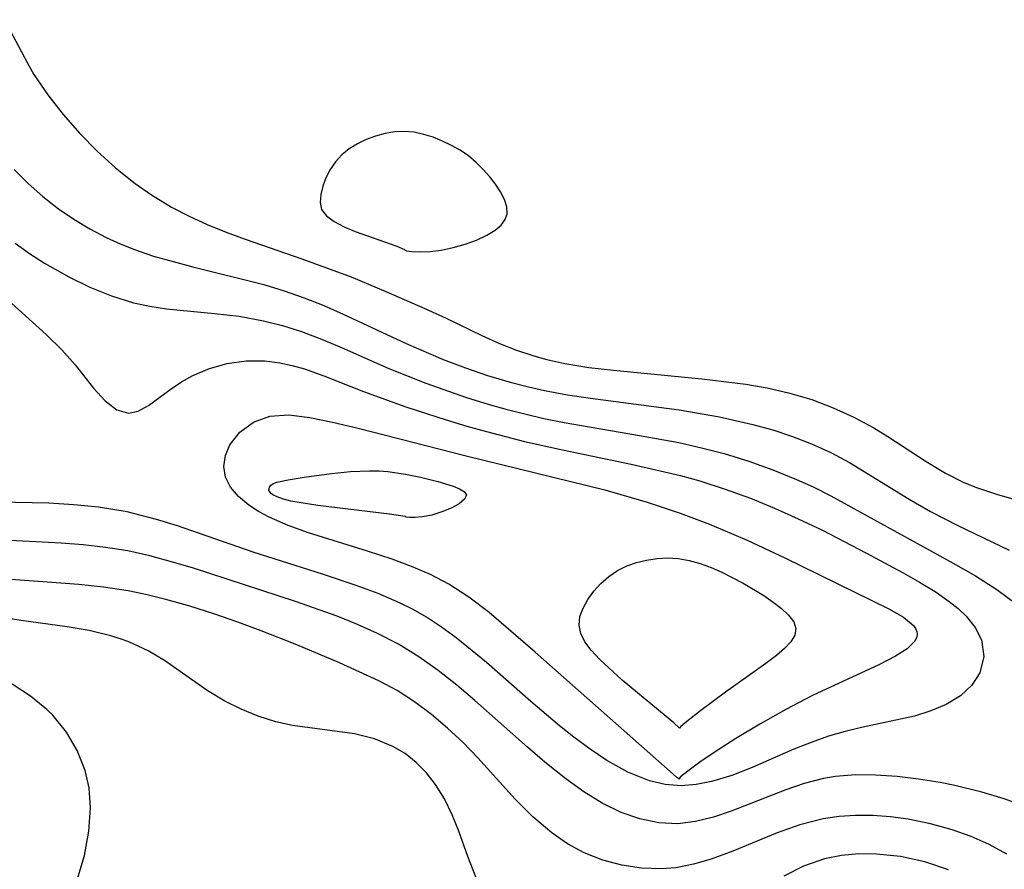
# Model space of a CAD drawing. Header units: metres. Extents: x 1073367 to 1082519, y 1569854 to 1574957.
# Tile 359 of 656: x 1076250 to 1076322, y 1573756 to 1573818. Entities that reach past the tile are written whole.
import ezdxf

# ---------------------------------------------------------------- set-up
doc = ezdxf.new("R2010")
doc.units = ezdxf.units.M
doc.layers.add('CGG_CurvaNivelLidar_v1', color=253, linetype='Continuous', lineweight=30)

msp = doc.modelspace()

# ---------------------------------------------------------------- linework, layer by layer
at = {"layer": 'CGG_CurvaNivelLidar_v1'}
for p, q in [((1076249.3093, 1573817.9986, 68), (1076250.9553, 1573814.8697, 68)), ((1076250.9553, 1573814.8697, 68), (1076251.4569, 1573814.0068, 68)), ((1076251.4569, 1573814.0068, 68), (1076252.4624, 1573812.5084, 68)), ((1076252.4624, 1573812.5084, 68), (1076253.5829, 1573811.0774, 68)), ((1076253.5829, 1573811.0774, 68), (1076254.7946, 1573809.7086, 68)), ((1076254.7946, 1573809.7086, 68), (1076256.0701, 1573808.4145, 68)), ((1076276.3554, 1573809.5104, 68.5), (1076275.679, 1573809.2582, 68.5)), ((1076277.0514, 1573809.7024, 68.5), (1076276.3554, 1573809.5104, 68.5)), ((1076277.759, 1573809.8238, 68.5), (1076277.0514, 1573809.7024, 68.5)), ((1076278.4718, 1573809.857, 68.5), (1076277.759, 1573809.8238, 68.5)), ((1076279.1687, 1573809.7893, 68.5), (1076278.4718, 1573809.857, 68.5)), ((1076279.8622, 1573809.6385, 68.5), (1076279.1687, 1573809.7893, 68.5)), ((1076280.5489, 1573809.4227, 68.5), (1076279.8622, 1573809.6385, 68.5)), ((1076281.2243, 1573809.1538, 68.5), (1076280.5489, 1573809.4227, 68.5)), ((1076274.4303, 1573808.5827, 68.5), (1076273.8916, 1573808.1488, 68.5)), ((1076275.0325, 1573808.9496, 68.5), (1076274.4303, 1573808.5827, 68.5)), ((1076275.679, 1573809.2582, 68.5), (1076275.0325, 1573808.9496, 68.5)), ((1076281.8828, 1573808.8381, 68.5), (1076281.2243, 1573809.1538, 68.5)), ((1076282.517, 1573808.477, 68.5), (1076281.8828, 1573808.8381, 68.5)), ((1076256.0701, 1573808.4145, 68), (1076257.4149, 1573807.1933, 68)), ((1076273.8916, 1573808.1488, 68.5), (1076273.432, 1573807.6375, 68.5)), ((1076283.1166, 1573808.067, 68.5), (1076282.517, 1573808.477, 68.5)), ((1076283.6803, 1573807.5971, 68.5), (1076283.1166, 1573808.067, 68.5)), ((1076257.4149, 1573807.1933, 68), (1076258.8314, 1573806.063, 68)), ((1076273.432, 1573807.6375, 68.5), (1076273.0498, 1573807.0703, 68.5)), ((1076284.1992, 1573807.0863, 68.5), (1076283.6803, 1573807.5971, 68.5)), ((1076250.0131, 1573807.0729, 67.5), (1076251.0337, 1573806.062, 67.5)), ((1076272.7394, 1573806.4704, 68.5), (1076272.5032, 1573805.8584, 68.5)), ((1076273.0498, 1573807.0703, 68.5), (1076272.7394, 1573806.4704, 68.5)), ((1076284.6733, 1573806.549, 68.5), (1076284.1992, 1573807.0863, 68.5)), ((1076285.0977, 1573805.997, 68.5), (1076284.6733, 1573806.549, 68.5)), ((1076251.0337, 1573806.062, 67.5), (1076252.1109, 1573805.1044, 67.5)), ((1076258.8314, 1573806.063, 68), (1076260.0214, 1573805.2328, 68)), ((1076272.5032, 1573805.8584, 68.5), (1076272.3529, 1573805.2549, 68.5)), ((1076285.4608, 1573805.4409, 68.5), (1076285.0977, 1573805.997, 68.5)), ((1076252.1109, 1573805.1044, 67.5), (1076253.2396, 1573804.2177, 67.5)), ((1076260.0214, 1573805.2328, 68), (1076261.4722, 1573804.3388, 68)), ((1076272.3529, 1573805.2549, 68.5), (1076272.3115, 1573804.6818, 68.5)), ((1076285.7434, 1573804.8911, 68.5), (1076285.4608, 1573805.4409, 68.5)), ((1076261.4722, 1573804.3388, 68), (1076262.7608, 1573803.6645, 68)), ((1076272.3115, 1573804.6818, 68.5), (1076272.4253, 1573804.1603, 68.5)), ((1076285.9163, 1573804.3584, 68.5), (1076285.7434, 1573804.8911, 68.5)), ((1076285.9376, 1573803.8557, 68.5), (1076285.9163, 1573804.3584, 68.5)), ((1076253.2396, 1573804.2177, 67.5), (1076254.3618, 1573803.4497, 67.5)), ((1076262.7608, 1573803.6645, 68), (1076264.0932, 1573803.0597, 68)), ((1076272.4253, 1573804.1603, 68.5), (1076272.7773, 1573803.7087, 68.5)), ((1076272.7773, 1573803.7087, 68.5), (1076273.3428, 1573803.2905, 68.5)), ((1076285.7879, 1573803.4256, 68.5), (1076285.9376, 1573803.8557, 68.5)), ((1076254.3618, 1573803.4497, 67.5), (1076255.527, 1573802.7519, 67.5)), ((1076264.0932, 1573803.0597, 68), (1076265.4582, 1573802.509, 68)), ((1076273.3428, 1573803.2905, 68.5), (1076274.0613, 1573802.9054, 68.5)), ((1076274.0613, 1573802.9054, 68.5), (1076274.8725, 1573802.5526, 68.5)), ((1076285.0627, 1573802.6481, 68.5), (1076285.4987, 1573803.0276, 68.5)), ((1076285.4987, 1573803.0276, 68.5), (1076285.7879, 1573803.4256, 68.5)), ((1076255.527, 1573802.7519, 67.5), (1076256.7288, 1573802.1214, 67.5)), ((1076256.7288, 1573802.1214, 67.5), (1076257.7418, 1573801.654, 67.5)), ((1076265.4582, 1573802.509, 68), (1076266.8466, 1573801.9996, 68)), ((1076274.8725, 1573802.5526, 68.5), (1076277.8946, 1573801.4778, 68.5)), ((1076283.7052, 1573801.9342, 68.5), (1076284.4496, 1573802.2788, 68.5)), ((1076284.4496, 1573802.2788, 68.5), (1076285.0627, 1573802.6481, 68.5)), ((1076250.0846, 1573801.7072, 67), (1076251.1425, 1573800.9544, 67)), ((1076257.7418, 1573801.654, 67.5), (1076258.7766, 1573801.2375, 67.5)), ((1076266.8466, 1573801.9996, 68), (1076270.9716, 1573800.5727, 68)), ((1076277.8946, 1573801.4778, 68.5), (1076278.4571, 1573801.2487, 68.5)), ((1076281.1422, 1573801.1973, 68.5), (1076282.0067, 1573801.3793, 68.5)), ((1076282.0067, 1573801.3793, 68.5), (1076282.8758, 1573801.6294, 68.5)), ((1076282.8758, 1573801.6294, 68.5), (1076283.7052, 1573801.9342, 68.5)), ((1076251.1425, 1573800.9544, 67), (1076252.2328, 1573800.2539, 67)), ((1076258.7766, 1573801.2375, 67.5), (1076260.1792, 1573800.7661, 67.5)), ((1076260.1792, 1573800.7661, 67.5), (1076263.05, 1573799.9757, 67.5)), ((1076278.4571, 1573801.2487, 68.5), (1076278.5, 1573801.1993, 68.5)), ((1076278.5, 1573801.1993, 68.5), (1076278.6086, 1573801.1485, 68.5)), ((1076278.6086, 1573801.1485, 68.5), (1076278.9898, 1573801.0955, 68.5)), ((1076278.9898, 1573801.0955, 68.5), (1076279.5811, 1573801.0669, 68.5)), ((1076279.5811, 1573801.0669, 68.5), (1076280.3259, 1573801.0935, 68.5)), ((1076280.3259, 1573801.0935, 68.5), (1076281.1422, 1573801.1973, 68.5)), ((1076252.2328, 1573800.2539, 67), (1076254.0061, 1573799.2506, 67)), ((1076263.05, 1573799.9757, 67.5), (1076268.2051, 1573798.6881, 67.5)), ((1076270.9716, 1573800.5727, 68), (1076274.5628, 1573799.2471, 68)), ((1076254.0061, 1573799.2506, 67), (1076255.5423, 1573798.5033, 67)), ((1076274.5628, 1573799.2471, 68), (1076277.1081, 1573798.1844, 68)), ((1076255.5423, 1573798.5033, 67), (1076257.1124, 1573797.8658, 67)), ((1076268.2051, 1573798.6881, 67.5), (1076269.6821, 1573798.2354, 67.5)), ((1076248.6876, 1573798.359, 66.5), (1076252.371, 1573795.033, 66.5)), ((1076257.1124, 1573797.8658, 67), (1076258.7192, 1573797.3667, 67)), ((1076269.6821, 1573798.2354, 67.5), (1076271.1424, 1573797.7222, 67.5)), ((1076277.1081, 1573798.1844, 68), (1076279.9461, 1573796.9472, 68)), ((1076258.7192, 1573797.3667, 67), (1076259.9117, 1573797.1058, 67)), ((1076259.9117, 1573797.1058, 67), (1076261.1195, 1573796.9189, 67)), ((1076271.1424, 1573797.7222, 67.5), (1076272.5838, 1573797.1521, 67.5)), ((1076272.5838, 1573797.1521, 67.5), (1076274.001, 1573796.5326, 67.5)), ((1076261.1195, 1573796.9189, 67), (1076264.6058, 1573796.5879, 67)), ((1076264.6058, 1573796.5879, 67), (1076266.4023, 1573796.3752, 67)), ((1076266.4023, 1573796.3752, 67), (1076268.1886, 1573796.0558, 67)), ((1076274.001, 1573796.5326, 67.5), (1076278.5825, 1573794.389, 67.5)), ((1076279.9461, 1573796.9472, 68), (1076281.502, 1573796.236, 68)), ((1076268.1886, 1573796.0558, 67), (1076269.5826, 1573795.704, 67)), ((1076269.5826, 1573795.704, 67), (1076270.9582, 1573795.2673, 67)), ((1076281.502, 1573796.236, 68), (1076284.0871, 1573794.9729, 68)), ((1076252.371, 1573795.033, 66.5), (1076253.4874, 1573793.9263, 66.5)), ((1076270.9582, 1573795.2673, 67), (1076272.4196, 1573794.7143, 67)), ((1076284.0871, 1573794.9729, 68), (1076285.3923, 1573794.3808, 68)), ((1076272.4196, 1573794.7143, 67), (1076273.8666, 1573794.1019, 67)), ((1076278.5825, 1573794.389, 67.5), (1076281.2895, 1573793.2297, 67.5)), ((1076285.3923, 1573794.3808, 68), (1076286.6237, 1573793.899, 68)), ((1076253.4874, 1573793.9263, 66.5), (1076254.4722, 1573792.8311, 66.5)), ((1076273.8666, 1573794.1019, 67), (1076277.3088, 1573792.5708, 67)), ((1076286.6237, 1573793.899, 68), (1076287.885, 1573793.486, 68)), ((1076287.885, 1573793.486, 68), (1076288.8417, 1573793.2259, 68)), ((1076254.4722, 1573792.8311, 66.5), (1076255.8042, 1573791.1286, 66.5)), ((1076264.2441, 1573792.5706, 66.5), (1076265.5482, 1573792.9428, 66.5)), ((1076265.5482, 1573792.9428, 66.5), (1076266.9178, 1573793.1408, 66.5)), ((1076266.9178, 1573793.1408, 66.5), (1076268.2894, 1573793.1375, 66.5)), ((1076268.2894, 1573793.1375, 66.5), (1076269.3857, 1573792.9938, 66.5)), ((1076269.3857, 1573792.9938, 66.5), (1076270.2744, 1573792.7961, 66.5)), ((1076270.2744, 1573792.7961, 66.5), (1076271.1651, 1573792.5385, 66.5)), ((1076281.2895, 1573793.2297, 67.5), (1076282.8937, 1573792.622, 67.5)), ((1076288.8417, 1573793.2259, 68), (1076290.1364, 1573792.9413, 68)), ((1076290.1364, 1573792.9413, 68), (1076291.8957, 1573792.6533, 68)), ((1076262.2135, 1573791.5927, 66.5), (1076263.0323, 1573792.0524, 66.5)), ((1076263.0323, 1573792.0524, 66.5), (1076264.2441, 1573792.5706, 66.5)), ((1076271.1651, 1573792.5385, 66.5), (1076272.5825, 1573792.0387, 66.5)), ((1076277.3088, 1573792.5708, 67), (1076280.0136, 1573791.4957, 67)), ((1076282.8937, 1573792.622, 67.5), (1076284.519, 1573792.0683, 67.5)), ((1076284.519, 1573792.0683, 67.5), (1076286.1648, 1573791.5759, 67.5)), ((1076291.8957, 1573792.6533, 68), (1076293.6798, 1573792.4387, 68)), ((1076293.6798, 1573792.4387, 68), (1076300.1356, 1573791.8219, 68)), ((1076261.4616, 1573791.0953, 66.5), (1076262.2135, 1573791.5927, 66.5)), ((1076272.5825, 1573792.0387, 66.5), (1076275.4807, 1573790.8888, 66.5)), ((1076280.0136, 1573791.4957, 67), (1076282.9833, 1573790.4579, 67)), ((1076286.1648, 1573791.5759, 67.5), (1076287.4032, 1573791.2545, 67.5)), ((1076300.1356, 1573791.8219, 68), (1076303.3276, 1573791.4186, 68)), ((1076303.3276, 1573791.4186, 68), (1076304.8982, 1573791.1487, 68)), ((1076255.8042, 1573791.1286, 66.5), (1076256.6418, 1573790.2062, 66.5)), ((1076259.7984, 1573789.8799, 66.5), (1076261.4616, 1573791.0953, 66.5)), ((1076275.4807, 1573790.8888, 66.5), (1076278.5696, 1573789.7705, 66.5)), ((1076287.4032, 1573791.2545, 67.5), (1076288.6524, 1573790.9737, 67.5)), ((1076288.6524, 1573790.9737, 67.5), (1076290.3308, 1573790.6617, 67.5)), ((1076290.3308, 1573790.6617, 67.5), (1076292.0217, 1573790.4054, 67.5)), ((1076304.8982, 1573791.1487, 68), (1076306.4416, 1573790.8051, 68)), ((1076306.4416, 1573790.8051, 68), (1076308.1338, 1573790.3044, 68)), ((1076256.6418, 1573790.2062, 66.5), (1076257.4909, 1573789.5593, 66.5)), ((1076282.9833, 1573790.4579, 67), (1076284.6292, 1573789.9475, 67)), ((1076284.6292, 1573789.9475, 67), (1076285.95, 1573789.5769, 67)), ((1076292.0217, 1573790.4054, 67.5), (1076298.4721, 1573789.5593, 67.5)), ((1076308.1338, 1573790.3044, 68), (1076309.696, 1573789.7096, 68)), ((1076257.4909, 1573789.5593, 66.5), (1076258.3491, 1573789.3086, 66.5)), ((1076258.3491, 1573789.3086, 66.5), (1076259.0598, 1573789.4666, 66.5)), ((1076259.0598, 1573789.4666, 66.5), (1076259.7984, 1573789.8799, 66.5)), ((1076268.6471, 1573789.1069, 66), (1076270.0364, 1573789.186, 66)), ((1076270.0364, 1573789.186, 66), (1076271.5709, 1573788.9937, 66)), ((1076278.5696, 1573789.7705, 66.5), (1076281.5037, 1573788.8165, 66.5)), ((1076285.95, 1573789.5769, 67), (1076288.6207, 1573788.9342, 67)), ((1076298.4721, 1573789.5593, 67.5), (1076301.4095, 1573789.0443, 67.5)), ((1076309.696, 1573789.7096, 68), (1076311.2049, 1573789.0149, 68)), ((1076266.4615, 1573787.9323, 66), (1076267.4482, 1573788.6666, 66)), ((1076267.4482, 1573788.6666, 66), (1076268.6471, 1573789.1069, 66)), ((1076271.5709, 1573788.9937, 66), (1076273.2265, 1573788.6503, 66)), ((1076273.2265, 1573788.6503, 66), (1076275.0875, 1573788.2172, 66)), ((1076281.5037, 1573788.8165, 66.5), (1076282.9948, 1573788.3705, 66.5)), ((1076288.6207, 1573788.9342, 67), (1076290.1014, 1573788.6381, 67)), ((1076290.1014, 1573788.6381, 67), (1076295.5939, 1573787.6942, 67)), ((1076301.4095, 1573789.0443, 67.5), (1076303.8523, 1573788.4942, 67.5)), ((1076303.8523, 1573788.4942, 67.5), (1076305.3007, 1573788.0904, 67.5)), ((1076311.2049, 1573789.0149, 68), (1076312.6563, 1573788.2345, 68)), ((1076265.7388, 1573786.9953, 66), (1076266.4615, 1573787.9323, 66)), ((1076275.0875, 1573788.2172, 66), (1076282.9629, 1573786.2121, 66)), ((1076282.9948, 1573788.3705, 66.5), (1076284.4296, 1573787.9684, 66.5)), ((1076284.4296, 1573787.9684, 66.5), (1076287.204, 1573787.2579, 66.5)), ((1076305.3007, 1573788.0904, 67.5), (1076306.722, 1573787.6225, 67.5)), ((1076312.6563, 1573788.2345, 68), (1076313.6874, 1573787.6078, 68)), ((1076287.204, 1573787.2579, 66.5), (1076289.9643, 1573786.6423, 66.5)), ((1076295.5939, 1573787.6942, 67), (1076298.4428, 1573787.1645, 67)), ((1076298.4428, 1573787.1645, 67), (1076300.1071, 1573786.7946, 67)), ((1076306.722, 1573787.6225, 67.5), (1076308.1106, 1573787.084, 67.5)), ((1076308.1106, 1573787.084, 67.5), (1076309.5218, 1573786.438, 67.5)), ((1076313.6874, 1573787.6078, 68), (1076316.4664, 1573785.7816, 68)), ((1076265.4191, 1573786.2307, 66), (1076265.7388, 1573786.9953, 66)), ((1076289.9643, 1573786.6423, 66.5), (1076294.9738, 1573785.6047, 66.5)), ((1076300.1071, 1573786.7946, 67), (1076301.7528, 1573786.3657, 67)), ((1076301.7528, 1573786.3657, 67), (1076303.542, 1573785.8129, 67)), ((1076309.5218, 1573786.438, 67.5), (1076310.8881, 1573785.7126, 67.5)), ((1076265.3021, 1573785.4371, 66), (1076265.4191, 1573786.2307, 66)), ((1076282.9629, 1573786.2121, 66), (1076293.0514, 1573783.7218, 66)), ((1076294.9738, 1573785.6047, 66.5), (1076298.5816, 1573784.7618, 66.5)), ((1076303.542, 1573785.8129, 67), (1076305.3013, 1573785.1826, 67)), ((1076310.8881, 1573785.7126, 67.5), (1076315.2317, 1573783.0435, 67.5)), ((1076316.4664, 1573785.7816, 68), (1076317.8792, 1573784.9366, 68)), ((1076265.4192, 1573784.6515, 66), (1076265.3021, 1573785.4371, 66)), ((1076271.1587, 1573784.6398, 65.5), (1076273.1495, 1573784.908, 65.5)), ((1076273.1495, 1573784.908, 65.5), (1076274.5295, 1573785.05, 65.5)), ((1076274.5295, 1573785.05, 65.5), (1076275.9178, 1573785.1209, 65.5)), ((1076275.9178, 1573785.1209, 65.5), (1076276.6097, 1573785.1101, 65.5)), ((1076276.6097, 1573785.1101, 65.5), (1076277.2538, 1573785.0616, 65.5)), ((1076277.2538, 1573785.0616, 65.5), (1076278.5267, 1573784.8754, 65.5)), ((1076278.5267, 1573784.8754, 65.5), (1076279.6167, 1573784.6467, 65.5)), ((1076305.3013, 1573785.1826, 67), (1076307.0283, 1573784.4802, 67)), ((1076317.8792, 1573784.9366, 68), (1076319.2215, 1573784.271, 68)), ((1076265.7841, 1573783.9214, 66), (1076265.4192, 1573784.6515, 66)), ((1076268.7333, 1573784.0683, 65.5), (1076268.9209, 1573784.1897, 65.5)), ((1076268.9209, 1573784.1897, 65.5), (1076269.1698, 1573784.2798, 65.5)), ((1076269.1698, 1573784.2798, 65.5), (1076269.9746, 1573784.4484, 65.5)), ((1076269.9746, 1573784.4484, 65.5), (1076271.1587, 1573784.6398, 65.5)), ((1076279.6167, 1573784.6467, 65.5), (1076280.8908, 1573784.3297, 65.5)), ((1076280.8908, 1573784.3297, 65.5), (1076282.0187, 1573783.98, 65.5)), ((1076298.5816, 1573784.7618, 66.5), (1076299.9788, 1573784.3754, 66.5)), ((1076299.9788, 1573784.3754, 66.5), (1076301.8363, 1573783.7838, 66.5)), ((1076307.0283, 1573784.4802, 67), (1076308.2275, 1573783.9387, 67)), ((1076319.2215, 1573784.271, 68), (1076320.209, 1573783.869, 68)), ((1076266.3653, 1573783.2376, 66), (1076265.7841, 1573783.9214, 66)), ((1076268.5838, 1573783.6856, 65.5), (1076268.6138, 1573783.9213, 65.5)), ((1076268.7357, 1573783.463, 65.5), (1076268.5838, 1573783.6856, 65.5)), ((1076268.6138, 1573783.9213, 65.5), (1076268.7333, 1573784.0683, 65.5)), ((1076268.8783, 1573783.3559, 65.5), (1076268.7357, 1573783.463, 65.5)), ((1076282.0187, 1573783.98, 65.5), (1076282.479, 1573783.7881, 65.5)), ((1076282.479, 1573783.7881, 65.5), (1076282.8271, 1573783.5791, 65.5)), ((1076282.8271, 1573783.5791, 65.5), (1076282.9745, 1573783.3328, 65.5)), ((1076293.0514, 1573783.7218, 66), (1076296.1401, 1573782.8219, 66)), ((1076301.8363, 1573783.7838, 66.5), (1076303.6694, 1573783.1144, 66.5)), ((1076308.2275, 1573783.9387, 67), (1076309.5301, 1573783.289, 67)), ((1076320.209, 1573783.869, 68), (1076321.6618, 1573783.3815, 68)), ((1076252.5427, 1573782.7464, 66.5), (1076248.8792, 1573782.8207, 66.5)), ((1076254.3649, 1573782.638, 66.5), (1076252.5427, 1573782.7464, 66.5)), ((1076267.1242, 1573782.6049, 66), (1076266.3653, 1573783.2376, 66)), ((1076269.1772, 1573783.203, 65.5), (1076268.8783, 1573783.3559, 65.5)), ((1076269.6332, 1573783.0438, 65.5), (1076269.1772, 1573783.203, 65.5)), ((1076270.1667, 1573782.9071, 65.5), (1076269.6332, 1573783.0438, 65.5)), ((1076272.1516, 1573782.5718, 65.5), (1076270.1667, 1573782.9071, 65.5)), ((1076282.8299, 1573783.034, 65.5), (1076282.4354, 1573782.711, 65.5)), ((1076282.9745, 1573783.3328, 65.5), (1076282.8299, 1573783.034, 65.5)), ((1076296.1401, 1573782.8219, 66), (1076298.5562, 1573782.0232, 66)), ((1076303.6694, 1573783.1144, 66.5), (1076305.4243, 1573782.3961, 66.5)), ((1076309.5301, 1573783.289, 67), (1076318.4453, 1573778.3679, 67)), ((1076315.2317, 1573783.0435, 67.5), (1076316.7771, 1573782.1572, 67.5)), ((1076321.6618, 1573783.3815, 68), (1076324.6028, 1573782.5362, 68)), ((1076256.1728, 1573782.4551, 66.5), (1076254.3649, 1573782.638, 66.5)), ((1076258.2472, 1573782.1142, 66.5), (1076256.1728, 1573782.4551, 66.5)), ((1076260.3999, 1573781.5733, 66.5), (1076258.2472, 1573782.1142, 66.5)), ((1076267.8272, 1573782.1454, 66), (1076267.1242, 1573782.6049, 66)), ((1076268.6072, 1573781.7217, 66), (1076267.8272, 1573782.1454, 66)), ((1076277.3714, 1573781.947, 65.5), (1076272.1516, 1573782.5718, 65.5)), ((1076281.179, 1573782.1111, 65.5), (1076280.4543, 1573781.8898, 65.5)), ((1076281.8619, 1573782.3937, 65.5), (1076281.179, 1573782.1111, 65.5)), ((1076282.4354, 1573782.711, 65.5), (1076281.8619, 1573782.3937, 65.5)), ((1076298.5562, 1573782.0232, 66), (1076300.6874, 1573781.2207, 66)), ((1076305.4243, 1573782.3961, 66.5), (1076307.1542, 1573781.6213, 66.5)), ((1076316.7771, 1573782.1572, 67.5), (1076318.7847, 1573781.1148, 67.5)), ((1076261.9137, 1573781.1039, 66.5), (1076260.3999, 1573781.5733, 66.5)), ((1076269.9726, 1573781.1198, 66), (1076268.6072, 1573781.7217, 66)), ((1076278.5, 1573781.7843, 65.5), (1076277.3714, 1573781.947, 65.5)), ((1076278.5775, 1573781.7325, 65.5), (1076278.5, 1573781.7843, 65.5)), ((1076278.8417, 1573781.7025, 65.5), (1076278.5775, 1573781.7325, 65.5)), ((1076279.2475, 1573781.7037, 65.5), (1076278.8417, 1573781.7025, 65.5)), ((1076279.7537, 1573781.751, 65.5), (1076279.2475, 1573781.7037, 65.5)), ((1076280.4543, 1573781.8898, 65.5), (1076279.7537, 1573781.751, 65.5)), ((1076307.1542, 1573781.6213, 66.5), (1076308.9132, 1573780.7725, 66.5)), ((1076267.4435, 1573779.1926, 66.5), (1076261.9137, 1573781.1039, 66.5)), ((1076271.4551, 1573780.5836, 66), (1076269.9726, 1573781.1198, 66)), ((1076275.7761, 1573779.2488, 66), (1076271.4551, 1573780.5836, 66)), ((1076300.6874, 1573781.2207, 66), (1076303.4411, 1573780.0495, 66)), ((1076308.9132, 1573780.7725, 66.5), (1076312.0665, 1573779.1423, 66.5)), ((1076318.7847, 1573781.1148, 67.5), (1076322.5083, 1573779.3364, 67.5)), ((1076253.4389, 1573779.8368, 67), (1076248.4756, 1573780.1026, 67)), ((1076303.4411, 1573780.0495, 66), (1076306.1785, 1573778.7732, 66)), ((1076255.0356, 1573779.709, 67), (1076253.4389, 1573779.8368, 67)), ((1076256.6733, 1573779.5257, 67), (1076255.0356, 1573779.709, 67)), ((1076258.295, 1573779.2666, 67), (1076256.6733, 1573779.5257, 67)), ((1076259.9004, 1573778.913, 67), (1076258.295, 1573779.2666, 67)), ((1076272.5512, 1573777.5598, 66.5), (1076267.4435, 1573779.1926, 66.5)), ((1076277.5545, 1573778.6664, 66), (1076275.7761, 1573779.2488, 66)), ((1076312.0665, 1573779.1423, 66.5), (1076314.7879, 1573777.681, 66.5)), ((1076261.4918, 1573778.4853, 67), (1076259.9004, 1573778.913, 67)), ((1076263.0755, 1573778.0097, 67), (1076261.4918, 1573778.4853, 67)), ((1076278.9763, 1573778.1401, 66), (1076277.5545, 1573778.6664, 66)), ((1076294.6537, 1573778.1748, 65.5), (1076295.364, 1573778.427, 65.5)), ((1076295.364, 1573778.427, 65.5), (1076296.1044, 1573778.6092, 65.5)), ((1076296.1044, 1573778.6092, 65.5), (1076296.8638, 1573778.7225, 65.5)), ((1076296.8638, 1573778.7225, 65.5), (1076297.633, 1573778.7626, 65.5)), ((1076297.633, 1573778.7626, 65.5), (1076298.4043, 1573778.7191, 65.5)), ((1076298.4043, 1573778.7191, 65.5), (1076299.2085, 1573778.5747, 65.5)), ((1076299.2085, 1573778.5747, 65.5), (1076300.0059, 1573778.3477, 65.5)), ((1076306.1785, 1573778.7732, 66), (1076313.7527, 1573775.06, 66)), ((1076270.5114, 1573775.5727, 67), (1076263.0755, 1573778.0097, 67)), ((1076280.3611, 1573777.5442, 66), (1076278.9763, 1573778.1401, 66)), ((1076293.3433, 1573777.4061, 65.5), (1076293.9873, 1573777.8456, 65.5)), ((1076293.9873, 1573777.8456, 65.5), (1076294.6537, 1573778.1748, 65.5)), ((1076300.0059, 1573778.3477, 65.5), (1076300.7954, 1573778.059, 65.5)), ((1076300.7954, 1573778.059, 65.5), (1076301.5749, 1573777.7236, 65.5)), ((1076301.5749, 1573777.7236, 65.5), (1076303.1364, 1573776.9266, 65.5)), ((1076318.4453, 1573778.3679, 67), (1076320.0588, 1573777.446, 67)), ((1076254.7241, 1573776.8204, 67.5), (1076248.5037, 1573777.2917, 67.5)), ((1076274.9508, 1573776.7547, 66.5), (1076272.5512, 1573777.5598, 66.5)), ((1076281.6903, 1573776.8545, 66), (1076280.3611, 1573777.5442, 66)), ((1076292.7644, 1573776.8928, 65.5), (1076293.3433, 1573777.4061, 65.5)), ((1076314.7879, 1573777.681, 66.5), (1076315.9886, 1573777.0013, 66.5)), ((1076315.9886, 1573777.0013, 66.5), (1076317.1195, 1573776.3072, 66.5)), ((1076320.0588, 1573777.446, 67), (1076321.6115, 1573776.4604, 67)), ((1076256.5351, 1573776.6325, 67.5), (1076254.7241, 1573776.8204, 67.5)), ((1076258.3282, 1573776.3605, 67.5), (1076256.5351, 1573776.6325, 67.5)), ((1076259.6997, 1573776.0747, 67.5), (1076258.3282, 1573776.3605, 67.5)), ((1076276.5397, 1573776.158, 66.5), (1076274.9508, 1573776.7547, 66.5)), ((1076283.1508, 1573775.9109, 66), (1076281.6903, 1573776.8545, 66)), ((1076291.8159, 1573775.7282, 65.5), (1076292.2523, 1573776.3277, 65.5)), ((1076292.2523, 1573776.3277, 65.5), (1076292.7644, 1573776.8928, 65.5)), ((1076303.1364, 1573776.9266, 65.5), (1076304.6398, 1573776.0157, 65.5)), ((1076317.1195, 1573776.3072, 66.5), (1076318.1549, 1573775.5897, 66.5)), ((1076321.6115, 1573776.4604, 67), (1076323.0312, 1573775.4102, 67)), ((1076261.0603, 1573775.7344, 67.5), (1076259.6997, 1573776.0747, 67.5)), ((1076262.8233, 1573775.233, 67.5), (1076261.0603, 1573775.7344, 67.5)), ((1076273.5504, 1573774.5033, 67), (1076270.5114, 1573775.5727, 67)), ((1076278.0864, 1573775.4917, 66.5), (1076276.5397, 1573776.158, 66.5)), ((1076284.6288, 1573774.7729, 66), (1076283.1508, 1573775.9109, 66)), ((1076291.4722, 1573775.1089, 65.5), (1076291.8159, 1573775.7282, 65.5)), ((1076304.6398, 1573776.0157, 65.5), (1076305.3242, 1573775.5432, 65.5)), ((1076305.3242, 1573775.5432, 65.5), (1076305.9379, 1573775.0649, 65.5)), ((1076318.1549, 1573775.5897, 66.5), (1076318.8073, 1573775.0666, 66.5)), ((1076264.5739, 1573774.6803, 67.5), (1076262.8233, 1573775.233, 67.5)), ((1076279.0933, 1573774.9906, 66.5), (1076278.0864, 1573775.4917, 66.5)), ((1076280.0683, 1573774.4356, 66.5), (1076279.0933, 1573774.9906, 66.5)), ((1076291.2483, 1573774.4821, 65.5), (1076291.4722, 1573775.1089, 65.5)), ((1076305.9379, 1573775.0649, 65.5), (1076306.4505, 1573774.5831, 65.5)), ((1076313.7527, 1573775.06, 66), (1076314.8095, 1573774.4432, 66)), ((1076318.8073, 1573775.0666, 66.5), (1076319.3834, 1573774.5204, 66.5)), ((1076250.5353, 1573774.1964, 68), (1076248.5979, 1573774.4952, 68)), ((1076253.8731, 1573773.74, 68), (1076250.5353, 1573774.1964, 68)), ((1076266.3103, 1573774.0851, 67.5), (1076264.5739, 1573774.6803, 67.5)), ((1076275.039, 1573773.9126, 67), (1076273.5504, 1573774.5033, 67)), ((1076281.1597, 1573773.7149, 66.5), (1076280.0683, 1573774.4356, 66.5)), ((1076287.9787, 1573771.8904, 66), (1076284.6288, 1573774.7729, 66)), ((1076291.1839, 1573773.8594, 65.5), (1076291.2483, 1573774.4821, 65.5)), ((1076306.4505, 1573774.5831, 65.5), (1076306.8195, 1573774.0997, 65.5)), ((1076314.8095, 1573774.4432, 66), (1076315.5421, 1573773.8278, 66)), ((1076319.3834, 1573774.5204, 66.5), (1076320.0545, 1573773.6776, 66.5)), ((1076255.4916, 1573773.4593, 68), (1076253.8731, 1573773.74, 68)), ((1076257.0547, 1573773.0862, 68), (1076255.4916, 1573773.4593, 68)), ((1076268.0289, 1573773.4524, 67.5), (1076266.3103, 1573774.0851, 67.5)), ((1076270.6213, 1573772.4331, 67.5), (1076268.0289, 1573773.4524, 67.5)), ((1076276.495, 1573773.2625, 67), (1076275.039, 1573773.9126, 67)), ((1076282.218, 1573772.9316, 66.5), (1076281.1597, 1573773.7149, 66.5)), ((1076291.3132, 1573773.2508, 65.5), (1076291.1839, 1573773.8594, 65.5)), ((1076306.8195, 1573774.0997, 65.5), (1076306.9861, 1573773.6155, 65.5)), ((1076306.9861, 1573773.6155, 65.5), (1076306.8991, 1573773.1308, 65.5)), ((1076315.5421, 1573773.8278, 66), (1076315.6894, 1573773.6242, 66)), ((1076315.6894, 1573773.6242, 66), (1076315.7918, 1573773.3881, 66)), ((1076320.0545, 1573773.6776, 66.5), (1076320.4936, 1573772.7851, 66.5)), ((1076257.8096, 1573772.8501, 68), (1076257.0547, 1573773.0862, 68)), ((1076258.3787, 1573772.6402, 68), (1076257.8096, 1573772.8501, 68)), ((1076278.0164, 1573772.4705, 67), (1076276.495, 1573773.2625, 67)), ((1076284.4327, 1573771.1267, 66.5), (1076282.218, 1573772.9316, 66.5)), ((1076291.6052, 1573772.6548, 65.5), (1076291.3132, 1573773.2508, 65.5)), ((1076306.8991, 1573773.1308, 65.5), (1076306.6006, 1573772.6456, 65.5)), ((1076315.7848, 1573772.9758, 66), (1076315.6238, 1573772.6637, 66)), ((1076315.8181, 1573773.203, 66), (1076315.7848, 1573772.9758, 66)), ((1076315.7918, 1573773.3881, 66), (1076315.8181, 1573773.203, 66)), ((1076320.4936, 1573772.7851, 66.5), (1076320.6633, 1573771.5655, 66.5)), ((1076259.7951, 1573771.9822, 68), (1076258.3787, 1573772.6402, 68)), ((1076260.9667, 1573771.2738, 68), (1076259.7951, 1573771.9822, 68)), ((1076273.7184, 1573771.1248, 67.5), (1076270.6213, 1573772.4331, 67.5)), ((1076279.5147, 1573771.5389, 67), (1076278.0164, 1573772.4705, 67)), ((1076292.0537, 1573772.0394, 65.5), (1076291.6052, 1573772.6548, 65.5)), ((1076292.6916, 1573771.3493, 65.5), (1076292.0537, 1573772.0394, 65.5)), ((1076306.1455, 1573772.1594, 65.5), (1076305.5574, 1573771.6569, 65.5)), ((1076306.6006, 1573772.6456, 65.5), (1076306.1455, 1573772.1594, 65.5)), ((1076315.09, 1573772.1438, 66), (1076314.2456, 1573771.6066, 66)), ((1076315.6238, 1573772.6637, 66), (1076315.09, 1573772.1438, 66)), ((1076264.083, 1573769.0842, 68), (1076260.9667, 1573771.2738, 68)), ((1076280.9105, 1573770.5439, 67), (1076279.5147, 1573771.5389, 67)), ((1076297.8111, 1573763.181, 66), (1076287.9787, 1573771.8904, 66)), ((1076294.3262, 1573769.8462, 65.5), (1076292.6916, 1573771.3493, 65.5)), ((1076305.5574, 1573771.6569, 65.5), (1076304.7795, 1573771.0697, 65.5)), ((1076314.2456, 1573771.6066, 66), (1076313.0206, 1573770.9751, 66)), ((1076320.6633, 1573771.5655, 66.5), (1076320.3741, 1573770.3821, 66.5)), ((1076276.5966, 1573769.7964, 67.5), (1076273.7184, 1573771.1248, 67.5)), ((1076282.266, 1573769.48, 67), (1076280.9105, 1573770.5439, 67)), ((1076287.6631, 1573768.3008, 66.5), (1076284.4327, 1573771.1267, 66.5)), ((1076304.7795, 1573771.0697, 65.5), (1076301.8608, 1573768.9856, 65.5)), ((1076313.0206, 1573770.9751, 66), (1076308.1997, 1573768.7196, 66)), ((1076298.0822, 1573766.7325, 65.5), (1076294.3262, 1573769.8462, 65.5)), ((1076320.3741, 1573770.3821, 66.5), (1076319.7979, 1573769.4955, 66.5)), ((1076251.2046, 1573768.69, 68.5), (1076249.8806, 1573769.5635, 68.5)), ((1076277.915, 1573769.0867, 67.5), (1076276.5966, 1573769.7964, 67.5)), ((1076279.1963, 1573768.2646, 67.5), (1076277.915, 1573769.0867, 67.5)), ((1076283.5901, 1573768.3668, 67), (1076282.266, 1573769.48, 67)), ((1076319.7979, 1573769.4955, 66.5), (1076318.9672, 1573768.7189, 66.5)), ((1076252.4007, 1573767.714, 68.5), (1076251.2046, 1573768.69, 68.5)), ((1076265.3763, 1573768.3216, 68), (1076264.083, 1573769.0842, 68)), ((1076301.8608, 1573768.9856, 65.5), (1076300.1458, 1573767.706, 65.5)), ((1076308.1997, 1573768.7196, 66), (1076306.2491, 1573767.7124, 66)), ((1076318.9672, 1573768.7189, 66.5), (1076317.9315, 1573768.072, 66.5)), ((1076252.8338, 1573767.2858, 68.5), (1076252.4007, 1573767.714, 68.5)), ((1076266.5712, 1573767.7265, 68), (1076265.3763, 1573768.3216, 68)), ((1076267.8063, 1573767.2169, 68), (1076266.5712, 1573767.7265, 68)), ((1076280.4205, 1573767.3501, 67.5), (1076279.1963, 1573768.2646, 67.5)), ((1076287.417, 1573764.9661, 67), (1076283.5901, 1573768.3668, 67)), ((1076289.7632, 1573766.5224, 66.5), (1076287.6631, 1573768.3008, 66.5)), ((1076300.1458, 1573767.706, 65.5), (1076298.9116, 1573766.7385, 65.5)), ((1076306.2491, 1573767.7124, 66), (1076304.3556, 1573766.6521, 66)), ((1076317.9315, 1573768.072, 66.5), (1076316.8238, 1573767.6018, 66.5)), ((1076253.8254, 1573766.068, 68.5), (1076252.8338, 1573767.2858, 68.5)), ((1076269.0756, 1573766.8128, 68), (1076267.8063, 1573767.2169, 68)), ((1076281.5923, 1573766.361, 67.5), (1076280.4205, 1573767.3501, 67.5)), ((1076315.6105, 1573767.2347, 66.5), (1076311.7673, 1573766.4038, 66.5)), ((1076316.8238, 1573767.6018, 66.5), (1076315.6105, 1573767.2347, 66.5)), ((1076270.2946, 1573766.5431, 68), (1076269.0756, 1573766.8128, 68)), ((1076274.8275, 1573765.9354, 68), (1076270.2946, 1573766.5431, 68)), ((1076282.7256, 1573765.3015, 67.5), (1076281.5923, 1573766.361, 67.5)), ((1076290.7975, 1573765.704, 66.5), (1076289.7632, 1573766.5224, 66.5)), ((1076298.5, 1573766.3558, 65.5), (1076298.0822, 1573766.7325, 65.5)), ((1076298.5785, 1573766.457, 65.5), (1076298.5, 1573766.3558, 65.5)), ((1076298.9116, 1573766.7385, 65.5), (1076298.5785, 1573766.457, 65.5)), ((1076304.3556, 1573766.6521, 66), (1076302.6011, 1573765.5958, 66)), ((1076311.7673, 1573766.4038, 66.5), (1076310.563, 1573766.1084, 66.5)), ((1076254.6218, 1573764.7226, 68.5), (1076253.8254, 1573766.068, 68.5)), ((1076276.2665, 1573765.5775, 68), (1076274.8275, 1573765.9354, 68)), ((1076277.6183, 1573765.0258, 68), (1076276.2665, 1573765.5775, 68)), ((1076291.9999, 1573764.8145, 66.5), (1076290.7975, 1573765.704, 66.5)), ((1076302.6011, 1573765.5958, 66), (1076301.1678, 1573764.6734, 66)), ((1076309.3623, 1573765.7603, 66.5), (1076308.0831, 1573765.3149, 66.5)), ((1076310.563, 1573766.1084, 66.5), (1076309.3623, 1573765.7603, 66.5)), ((1076278.5017, 1573764.4934, 68), (1076277.6183, 1573765.0258, 68)), ((1076283.8116, 1573764.1975, 67.5), (1076282.7256, 1573765.3015, 67.5)), ((1076288.6944, 1573763.8695, 67), (1076287.417, 1573764.9661, 67)), ((1076293.2157, 1573764.0032, 66.5), (1076291.9999, 1573764.8145, 66.5)), ((1076306.824, 1573764.8127, 66.5), (1076303.7883, 1573763.4931, 66.5)), ((1076308.0831, 1573765.3149, 66.5), (1076306.824, 1573764.8127, 66.5)), ((1076255.2019, 1573763.2735, 68.5), (1076254.6218, 1573764.7226, 68.5)), ((1076279.3148, 1573763.8495, 68), (1076278.5017, 1573764.4934, 68)), ((1076286.521, 1573761.1865, 67.5), (1076283.8116, 1573764.1975, 67.5)), ((1076301.1678, 1573764.6734, 66), (1076299.9789, 1573763.8618, 66)), ((1076280.0591, 1573763.0973, 68), (1076279.3148, 1573763.8495, 68)), ((1076290.2155, 1573762.6565, 67), (1076288.6944, 1573763.8695, 67)), ((1076294.7457, 1573763.1479, 66.5), (1076293.2157, 1573764.0032, 66.5)), ((1076299.9789, 1573763.8618, 66), (1076299.0939, 1573763.2165, 66)), ((1076303.7883, 1573763.4931, 66.5), (1076302.3009, 1573762.9085, 66.5)), ((1076255.495, 1573761.9894, 68.5), (1076255.2019, 1573763.2735, 68.5)), ((1076280.7196, 1573762.2526, 68), (1076280.0591, 1573763.0973, 68)), ((1076291.5317, 1573761.7151, 67), (1076290.2155, 1573762.6565, 67)), ((1076296.3101, 1573762.5187, 66.5), (1076294.7457, 1573763.1479, 66.5)), ((1076298.3151, 1573762.7568, 66), (1076297.8111, 1573763.181, 66)), ((1076298.5, 1573762.6379, 66), (1076298.3151, 1573762.7568, 66)), ((1076298.5776, 1573762.7917, 66), (1076298.4799, 1573762.6731, 66)), ((1076298.4799, 1573762.6731, 66), (1076298.5, 1573762.6379, 66)), ((1076299.0939, 1573763.2165, 66), (1076298.5776, 1573762.7917, 66)), ((1076302.3009, 1573762.9085, 66.5), (1076300.8213, 1573762.4513, 66.5)), ((1076308.9835, 1573762.6787, 67), (1076307.5913, 1573762.3221, 67)), ((1076309.8665, 1573762.8254, 67), (1076308.9835, 1573762.6787, 67)), ((1076311.3175, 1573762.9415, 67), (1076309.8665, 1573762.8254, 67)), ((1076312.7897, 1573762.936, 67), (1076311.3175, 1573762.9415, 67)), ((1076314.3513, 1573762.8303, 67), (1076312.7897, 1573762.936, 67)), ((1076315.92, 1573762.6416, 67), (1076314.3513, 1573762.8303, 67)), ((1076317.4863, 1573762.3822, 67), (1076315.92, 1573762.6416, 67)), ((1076255.5841, 1573760.5363, 68.5), (1076255.495, 1573761.9894, 68.5)), ((1076281.3681, 1573761.1866, 68), (1076280.7196, 1573762.2526, 68)), ((1076297.4641, 1573762.2472, 66.5), (1076296.3101, 1573762.5187, 66.5)), ((1076298.6314, 1573762.1523, 66.5), (1076297.4641, 1573762.2472, 66.5)), ((1076299.7247, 1573762.2329, 66.5), (1076298.6314, 1573762.1523, 66.5)), ((1076300.8213, 1573762.4513, 66.5), (1076299.7247, 1573762.2329, 66.5)), ((1076307.5913, 1573762.3221, 67), (1076306.2372, 1573761.8613, 67)), ((1076318.5555, 1573762.1666, 67), (1076317.4863, 1573762.3822, 67)), ((1076320.524, 1573761.6865, 67), (1076318.5555, 1573762.1666, 67)), ((1076292.8744, 1573760.8861, 67), (1076291.5317, 1573761.7151, 67)), ((1076306.2372, 1573761.8613, 67), (1076302.2683, 1573760.295, 67)), ((1076322.1621, 1573761.2, 67), (1076320.524, 1573761.6865, 67)), ((1076323.7343, 1573760.6163, 67), (1076322.1621, 1573761.2, 67)), ((1076255.4713, 1573758.8392, 68.5), (1076255.5841, 1573760.5363, 68.5)), ((1076281.9235, 1573760.0385, 68), (1076281.3681, 1573761.1866, 68)), ((1076287.8143, 1573759.8886, 67.5), (1076286.521, 1573761.1865, 67.5)), ((1076294.2495, 1573760.206, 67), (1076292.8744, 1573760.8861, 67)), ((1076282.4101, 1573758.8341, 68), (1076281.9235, 1573760.0385, 68)), ((1076289.1958, 1573758.7203, 67.5), (1076287.8143, 1573759.8886, 67.5)), ((1076295.6071, 1573759.7287, 67), (1076294.2495, 1573760.206, 67)), ((1076300.9707, 1573759.8595, 67), (1076299.6747, 1573759.5389, 67)), ((1076302.2683, 1573760.295, 67), (1076300.9707, 1573759.8595, 67)), ((1076310.1251, 1573759.9174, 67.5), (1076308.966, 1573759.7454, 67.5)), ((1076311.2992, 1573759.9939, 67.5), (1076310.1251, 1573759.9174, 67.5)), ((1076312.5833, 1573759.9826, 67.5), (1076311.2992, 1573759.9939, 67.5)), ((1076313.8729, 1573759.8851, 67.5), (1076312.5833, 1573759.9826, 67.5)), ((1076315.1616, 1573759.7107, 67.5), (1076313.8729, 1573759.8851, 67.5)), ((1076296.9878, 1573759.4462, 67), (1076295.6071, 1573759.7287, 67)), ((1076298.3783, 1573759.3835, 67), (1076296.9878, 1573759.4462, 67)), ((1076299.6747, 1573759.5389, 67), (1076298.3783, 1573759.3835, 67)), ((1076307.2732, 1573759.305, 67.5), (1076305.6119, 1573758.7102, 67.5)), ((1076308.966, 1573759.7454, 67.5), (1076307.2732, 1573759.305, 67.5)), ((1076316.7778, 1573759.3878, 67.5), (1076315.1616, 1573759.7107, 67.5)), ((1076318.3672, 1573758.9484, 67.5), (1076316.7778, 1573759.3878, 67.5)), ((1076255.1446, 1573757.0654, 68.5), (1076255.4713, 1573758.8392, 68.5)), ((1076283.0742, 1573756.9893, 68), (1076282.4101, 1573758.8341, 68)), ((1076290.3489, 1573757.9245, 67.5), (1076289.1958, 1573758.7203, 67.5)), ((1076305.6119, 1573758.7102, 67.5), (1076302.3871, 1573757.3915, 67.5)), ((1076319.7415, 1573758.4544, 67.5), (1076318.3672, 1573758.9484, 67.5)), ((1076321.0702, 1573757.8596, 67.5), (1076319.7415, 1573758.4544, 67.5)), ((1076291.5627, 1573757.2609, 67.5), (1076290.3489, 1573757.9245, 67.5)), ((1076322.3399, 1573757.1581, 67.5), (1076321.0702, 1573757.8596, 67.5)), ((1076254.599, 1573755.2907, 68.5), (1076255.1446, 1573757.0654, 68.5)), ((1076284.0709, 1573754.4423, 68), (1076283.0742, 1573756.9893, 68)), ((1076292.908, 1573756.7249, 67.5), (1076291.5627, 1573757.2609, 67.5)), ((1076302.3871, 1573757.3915, 67.5), (1076300.8057, 1573756.8074, 67.5)), ((1076310.3031, 1573757.0777, 68), (1076309.0607, 1573756.8313, 68)), ((1076311.5727, 1573757.1846, 68), (1076310.3031, 1573757.0777, 68)), ((1076312.8583, 1573757.1714, 68), (1076311.5727, 1573757.1846, 68)), ((1076314.6112, 1573756.9839, 68), (1076312.8583, 1573757.1714, 68)), ((1076316.3827, 1573756.6016, 68), (1076314.6112, 1573756.9839, 68)), ((1076294.3011, 1573756.3536, 67.5), (1076292.908, 1573756.7249, 67.5)), ((1076295.723, 1573756.1425, 67.5), (1076294.3011, 1573756.3536, 67.5)), ((1076298.2332, 1573756.1805, 67.5), (1076297.1563, 1573756.0965, 67.5)), ((1076299.5227, 1573756.4295, 67.5), (1076298.2332, 1573756.1805, 67.5)), ((1076300.8057, 1573756.8074, 67.5), (1076299.5227, 1573756.4295, 67.5)), ((1076307.5456, 1573756.3016, 68), (1076306.0917, 1573755.5689, 68)), ((1076309.0607, 1573756.8313, 68), (1076307.5456, 1573756.3016, 68)), ((1076318.1033, 1573756.0243, 68), (1076316.3827, 1573756.6016, 68)), ((1076297.1563, 1573756.0965, 67.5), (1076295.723, 1573756.1425, 67.5))]:
    msp.add_line(p, q, dxfattribs=at)

doc.saveas('drawing.dxf')
